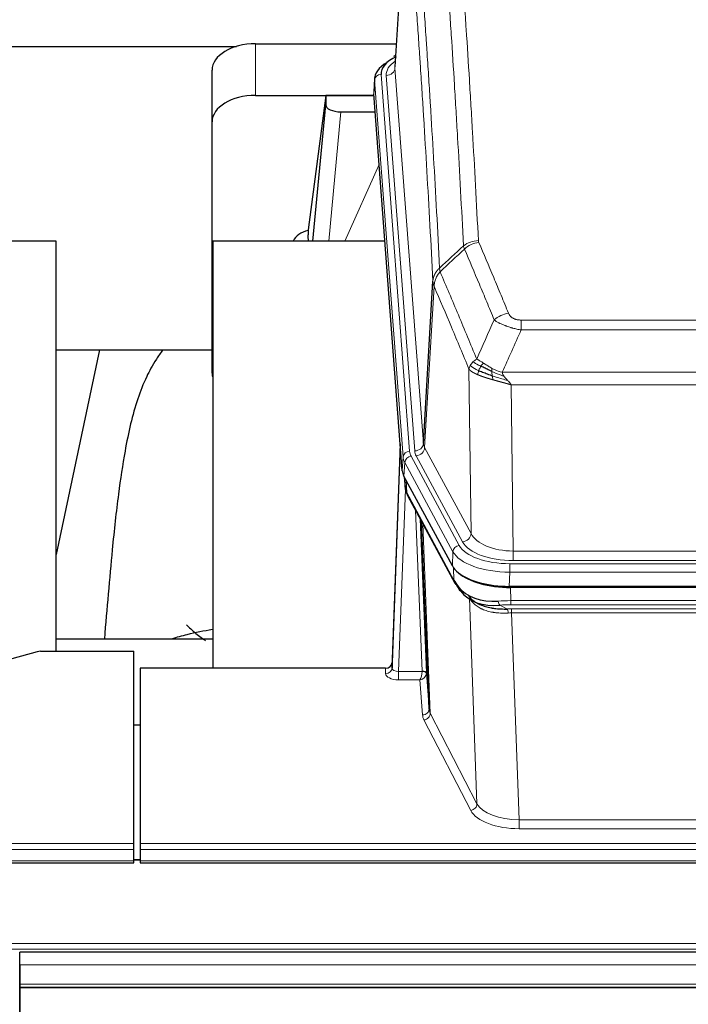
# Model space of a CAD drawing. Header units: inches. Extents: x 0 to 23760, y -13 to 16800.
# Tile 258 of 270: x 19330 to 19638, y 13666 to 14119. Entities that reach past the tile are written whole.
import ezdxf

# ---------------------------------------------------------------- set-up
doc = ezdxf.new("R2010")
doc.units = ezdxf.units.IN
doc.layers.add('1', color=7, linetype='Continuous', true_color=0xffffff)

msp = doc.modelspace()

# ---------------------------------------------------------------- linework, layer by layer
at = {"layer": '1', "color": 2, "linetype": 'Continuous', "lineweight": 25}
for p, q in [((19508.382, 14185.9), (19502.998, 14097.061)), ((19263.899, 14106.456), (19430.083, 14106.456)), ((19438.819, 14107.66), (19503.64, 14107.66)), ((19503.309, 14102.204), (19502.366, 14101.768)), ((19418.819, 14071.684), (19418.819, 14095.486)), ((19493.619, 14091.71), (19493.238, 14085.428)), ((19438.819, 14083.858), (19493.304, 14083.858)), ((19471.13, 14083.768), (19463.082, 14021.983)), ((19493.312, 14083.768), (19471.13, 14083.768)), ((19471.13, 14083.768), (19471.13, 14079.537)), ((19506.362, 13911.191), (19493.244, 14084.645)), ((19465.219, 14016.881), (19471.13, 14079.537)), ((19478.103, 14076.317), (19493.874, 14076.317)), ((19418.819, 13956.03), (19418.819, 14071.684)), ((19463.081, 14021.976), (19463.082, 14021.983)), ((19463.081, 14021.976), (19463.081, 14019.791)), ((19347.106, 14016.88), (19269.163, 14016.88)), ((19347.106, 13828.079), (19347.106, 14016.88)), ((19419.106, 14016.88), (19419.106, 13820.313)), ((19498.375, 14016.88), (19419.106, 14016.88)), ((19516.069, 13923.713), (19520.445, 13998.389)), ((19347.061, 13966.802), (19418.806, 13966.802)), ((19366.949, 13966.799), (19347.106, 13872.643)), ((19505.425, 13923.572), (19501.667, 13822.934)), ((19501.657, 13820.397), (19505.345, 13919.179)), ((19529.401, 13867.399), (19507.146, 13908.614)), ((19507.274, 13908.377), (19507.637, 13903.575)), ((19507.631, 13903.688), (19507.46, 13908.032)), ((19507.631, 13903.688), (19507.637, 13903.575)), ((19508.775, 13899.779), (19530.522, 13859.504)), ((19518.682, 13801.568), (19515.254, 13887.779)), ((19771.969, 13857.961), (19555.563, 13857.961)), ((19771.378, 13857.479), (19556.154, 13857.479)), ((19538.663, 13851.327), (19541.407, 13849.941)), ((19419.104, 13833.652), (19347.107, 13833.652)), ((19339.809, 13828.079), (19382.766, 13828.079)), ((19382.766, 13739.677), (19382.766, 13828.079)), ((19338.31, 13827.884), (19322.145, 13823.353)), ((19385.766, 13820.312), (19385.766, 13739.677)), ((19498.669, 13820.312), (19385.766, 13820.312)), ((19501.667, 13822.934), (19501.657, 13820.397)), ((19517.453, 13818.186), (19518.682, 13801.568)), ((19385.766, 13794.114), (19382.766, 13794.114)), ((19382.766, 13736.943), (19382.766, 13739.677)), ((19385.766, 13739.677), (19385.766, 13736.943)), ((19382.766, 13731.695), (19382.766, 13736.943)), ((19385.766, 13736.943), (19385.766, 13731.695)), ((18825.766, 13730.68), (19382.766, 13730.68)), ((19385.709, 13732.186), (19382.688, 13732.186)), ((19382.766, 13730.68), (19382.766, 13731.695)), ((19385.766, 13731.695), (19385.766, 13730.68)), ((19385.766, 13730.68), (19942.766, 13730.68)), ((20705.266, 13689.706), (19330.266, 13689.706)), ((19330.266, 13672.723), (19330.266, 13689.706)), ((19330.266, 13683.785), (19330.266, 13674.879)), ((19330.266, 13674.879), (19330.266, 13673.563)), ((19330.266, 13673.563), (19330.266, 13673.407)), ((19330.266, 13673.407), (19330.266, 13673.295)), ((19330.266, 13673.295), (19330.266, 13624.451)), ((19330.266, 13666.49), (19330.266, 13672.723)), ((19330.266, 13645.566), (19330.266, 13666.49))]:
    msp.add_line(p, q, dxfattribs=at)
at = {"layer": '1', "color": 110, "linetype": 'Continuous', "lineweight": 13}
for p, q in [((19508.25, 14183.075), (19503.002, 14096.486)), ((19438.819, 14083.858), (19438.819, 14107.66)), ((19503.002, 14096.486), (19516.069, 13923.713)), ((19493.624, 14090.924), (19493.244, 14084.645)), ((19506.735, 13917.564), (19493.624, 14090.924)), ((19496.618, 14093.494), (19509.729, 13920.134)), ((19499.01, 14093.059), (19512.076, 13920.286)), ((19478.103, 14076.317), (19472.496, 14016.881)), ((19479.908, 14016.881), (19495.705, 14052.104)), ((19521.001, 13996.055), (19516.65, 13921.803)), ((19561.095, 13980.508), (19766.437, 13980.508)), ((19561.095, 13975.945), (19561.095, 13980.508)), ((19766.437, 13975.945), (19561.095, 13975.945)), ((19538.002, 13882.26), (19537.044, 13957.911)), ((19552.363, 13956.465), (19775.169, 13956.465)), ((19771.056, 13950.721), (19556.476, 13950.721)), ((19556.476, 13950.721), (19557.444, 13874.225)), ((19516.65, 13921.803), (19538.002, 13882.26)), ((19506.362, 13911.191), (19506.735, 13917.564)), ((19507.52, 13914.986), (19507.146, 13908.614)), ((19529.694, 13873.921), (19507.52, 13914.986)), ((19510.427, 13917.843), (19532.601, 13876.777)), ((19534.126, 13878.452), (19512.774, 13917.995)), ((19507.276, 13908.372), (19507.631, 13903.688)), ((19508.197, 13906.667), (19508.416, 13901.109)), ((19507.78, 13902.717), (19504.649, 13818.865)), ((19508.416, 13901.109), (19530.163, 13860.834)), ((19515.455, 13818.952), (19512.433, 13893.004)), ((19514.56, 13889.064), (19517.453, 13818.186)), ((19515.8, 13886.769), (19519.267, 13799.558)), ((19529.401, 13867.399), (19529.694, 13873.921)), ((19557.444, 13874.225), (19770.087, 13874.225)), ((19557.444, 13869.811), (19557.444, 13874.225)), ((19770.087, 13869.811), (19557.444, 13869.811)), ((19530.163, 13860.834), (19529.987, 13866.469)), ((19555.856, 13864.482), (19555.563, 13857.961)), ((19555.856, 13868.387), (19771.676, 13868.387)), ((19555.856, 13864.482), (19555.856, 13868.387)), ((19771.676, 13864.482), (19555.856, 13864.482)), ((19556.154, 13857.479), (19556.345, 13851.388)), ((19540.752, 13757.943), (19537.295, 13852.675)), ((19556.345, 13849.523), (19556.345, 13851.388)), ((19556.345, 13851.388), (19771.187, 13851.388)), ((19551.321, 13849.294), (19554.774, 13847.549)), ((19771.187, 13849.523), (19556.345, 13849.523)), ((19556.687, 13845.715), (19556.687, 13847.58)), ((19556.687, 13847.58), (19770.845, 13847.58)), ((19556.687, 13845.715), (19560.161, 13750.539)), ((19770.845, 13845.715), (19556.687, 13845.715)), ((19498.658, 13817.864), (19498.669, 13820.312)), ((19504.649, 13818.865), (19504.649, 13814.95)), ((19504.649, 13818.865), (19515.454, 13818.865)), ((19504.649, 13814.95), (19514.491, 13814.95)), ((19515.685, 13798.801), (19514.491, 13814.95)), ((19537.844, 13754.88), (19516.358, 13796.495)), ((19519.267, 13799.558), (19540.752, 13757.943)), ((19560.161, 13750.539), (19560.161, 13746.438)), ((19560.161, 13750.539), (19767.371, 13750.539)), ((19767.371, 13746.438), (19560.161, 13746.438)), ((18825.766, 13739.677), (19382.766, 13739.677)), ((19385.766, 13739.677), (19942.766, 13739.677)), ((18825.766, 13736.943), (19382.766, 13736.943)), ((19385.766, 13736.943), (19942.766, 13736.943)), ((18825.766, 13731.695), (19382.766, 13731.695)), ((19382.688, 13731.96), (19385.709, 13731.96)), ((19385.766, 13731.695), (19942.766, 13731.695)), ((15480.266, 13693.566), (20705.266, 13693.566)), ((15480.266, 13691.009), (20705.266, 13691.009)), ((19330.266, 13683.785), (20705.266, 13683.785)), ((19330.266, 13674.879), (20705.266, 13674.879)), ((19330.266, 13673.563), (20705.266, 13673.563)), ((19330.266, 13673.407), (20705.266, 13673.407)), ((19330.266, 13673.295), (20705.266, 13673.295))]:
    msp.add_line(p, q, dxfattribs=at)
at = {"layer": '1', "color": 2, "linetype": 'Continuous', "lineweight": 25}
for centre, major_axis, ratio, start_param, end_param in [((19438.819, 14095.486), (-20, 0), 0.608706, 4.712389, 6.2831853), ((19520.638, 14093.868), (-24.034, 0.016), 0.461198, 5.4992389, 6.318352), ((19503.624, 14099.044), (1.258, -2.724), 0.6272114, 2.6666598, 3.1415983), ((19520.638, 14091.207), (-27.03, 0.194), 0.4633579, 5.618257, 6.3212481), ((19438.819, 14071.684), (-20, 0), 0.608706, 4.712389, 6.2831853), ((19478.156, 14079.562), (7.027, 0.031), 0.4617281, 3.1395348, 4.7027345), ((19465.96, 14014.802), (10.208, 0), 0.7029015, 1.8567446, 2.8477011), ((19465.96, 13823.405), (-10.152, 515.142), 0.0020796, 5.097368, 5.1034719), ((19438.819, 13956.03), (-20, 0), 0.608706, 0, 0.1694742), ((19533.382, 13911.63), (27.037, 0.006), 0.4611335, 3.1763491, 3.3855005), ((19535.426, 13883.9), (-27.174, 22.247), 0.2659527, 0.2482941, 0.2802742), ((19534.275, 13913.176), (26.161, 11.46), 0.4493681, 3.0159633, 3.1613144), ((19512.129, 13902), (3.584, 1.776), 0.8816114, 2.7716102, 3.1419462), ((19555.621, 13870.445), (27.023, 0.034), 0.4619935, 3.3853572, 3.670307), ((19556.995, 13843.954), (-27.355, 20.182), 0.1876908, 0.3765826, 0.5974134), ((19555.621, 13870.445), (27.023, 0.034), 0.4619935, 3.670307, 4.7096668), ((19556.18, 13869.954), (27.01, 0.015), 0.4618579, 3.6271853, 4.7111791), ((19534.042, 13861.404), (3.52, 1.9), 0.8606628, 3.1415888, 3.5094104), ((19554.298, 13841.092), (-23.434, 19.972), 0.1471226, 0.3626514, 0.5834823), ((19535.819, 13858.722), (3.195, 2.407), 0.6715965, 2.6043549, 3.391291), ((19556.092, 13872.772), (25.329, 12.681), 0.6929209, 3.2824386, 4.1662755), ((19556.092, 13872.772), (23.359, 16.381), 0.7286412, 3.1732971, 4.057134), ((19533.919, 13851.232), (-3.388, -2.127), 0.8041825, 3.1410453, 3.3164277), ((19339.812, 13826.622), (-3, 0.002), 0.4856498, 4.7136997, 5.2369038), ((19498.669, 13823.025), (3, 0.002), 0.9042699, 4.7116987, 6.2488686)]:
    msp.add_ellipse(centre, major_axis=major_axis, ratio=ratio, start_param=start_param, end_param=end_param, dxfattribs=at)
at = {"layer": '1', "color": 110, "linetype": 'Continuous', "lineweight": 13}
for centre, major_axis, ratio, start_param, end_param in [((19523.029, 14093.433), (-24.034, 0.016), 0.461198, 5.6862399, 6.318352), ((19499.01, 14096.607), (3.989, 0.302), 0.8864705, 4.6454478, 6.1638843), ((19496.618, 14090.833), (2.991, 0.226), 0.8864705, 1.5038552, 3.0222916), ((19541.399, 14008.76), (-9.987, -0.512), 0.8285973, 4.6699673, 5.4273767), ((19541.586, 14007.968), (-9.188, -3.948), 0.8056434, 4.3791539, 5.1247913), ((19555.248, 13975.506), (-9.245, -3.812), 0.7933159, 4.3962573, 5.1392153), ((19512.076, 13923.834), (3.989, 0.302), 0.8864705, 4.6454478, 6.1638843), ((19536.095, 13924.224), (20.038, 0.241), 0.4621297, 3.1708089, 3.3799603), ((19505.345, 13917.026), (0.214, 6.443), 0.0117452, 0.5090713, 1.2305416), ((19508.343, 13919.088), (2.998, -0.112), 0.4302668, 3.1576572, 3.7226285), ((19509.729, 13917.473), (2.991, 0.226), 0.8864705, 1.5038552, 3.0222916), ((19533.747, 13920.524), (24.033, 0.005), 0.4611335, 3.1763491, 3.3855005), ((19536.095, 13920.676), (24.033, 0.005), 0.4611335, 3.1763491, 3.3855005), ((19512.774, 13921.543), (3.52, 1.9), 0.8606628, 4.2773553, 5.7957917), ((19533.747, 13917.863), (-27.028, 0.171), 0.4605352, 0.0378207, 0.2469722), ((19510.427, 13915.181), (2.64, 1.425), 0.8606628, 1.1357626, 2.6541991), ((19535.425, 13883.9), (-27.538, 20.422), 0.1820486, 0.3394759, 0.3714562), ((19512.295, 13901.679), (3.52, 1.9), 0.8606628, 2.7414655, 3.1415888), ((19534.126, 13882), (3.52, 1.9), 0.8606628, 4.2773553, 5.7957917), ((19557.365, 13881.284), (-24.002, 0.049), 0.477994, 0.2537759, 1.5750883), ((19557.365, 13884.832), (-20.002, 0.126), 0.5302672, 0.2567917, 1.5781041), ((19532.601, 13874.116), (2.64, 1.425), 0.8606628, 1.1357626, 2.6541991), ((19555.907, 13876.824), (-27.018, 0.111), 0.4567867, 0.246464, 1.5707737), ((19555.907, 13879.485), (24.02, 0.03), 0.4619935, 3.3853572, 4.7096668), ((19534.042, 13861.404), (3.52, 1.9), 0.8606628, 2.7414655, 3.1415888), ((19557.482, 13833.787), (-20.65, 20.761), 0.1023506, 0.337704, 0.4127219), ((19533.919, 13851.232), (-3.388, -2.127), 0.8041825, 2.6901591, 3.0128026), ((19556.995, 13843.954), (-27.015, 0.091), 0.2751837, 4.7373543, 4.9581852), ((19551.321, 13853.13), (-0.368, 3.983), 0.2964475, 2.0527062, 2.8396422), ((19556.995, 13840.119), (-23.017, 0.318), 0.4083138, 4.7462544, 4.9670852), ((19557.477, 13837.768), (-24.025, 0.387), 0.4081205, 4.7518285, 4.8316761), ((19554.774, 13843.714), (0.131, -3.998), 0.1099517, 2.0830946, 2.8518059), ((19557.477, 13833.933), (-20.023, 0.877), 0.5868265, 4.777515, 4.8573626), ((19498.658, 13820.488), (-3, 0.013), 0.8746179, 1.5745081, 3.1116779), ((19504.662, 13820.488), (3.004, 0.138), 0.5390598, 3.1127167, 4.683513), ((19514.456, 13818.92), (-1.001, 0.011), 0.9036679, 3.0924533, 3.1882188), ((19515.455, 13818.091), (1.998, 0.082), 0.4302193, 0.0160628, 1.553239), ((19504.662, 13817.864), (6.003, 0.008), 0.4854373, 3.1388974, 4.7096937), ((19514.491, 13817.574), (0.506, 2.997), 0.2740591, 3.694004, 5.2037138), ((19514.491, 13817.574), (2.669, 1.608), 0.8008031, 4.262859, 5.7725688), ((19515.454, 13818.004), (1.996, -0.13), 0.4297663, 0.0674602, 1.5988341), ((19514.456, 13818.059), (2.996, 0.15), 0.8842155, 6.1784611, 6.2742265), ((19515.685, 13801.425), (-2.992, -0.221), 0.8740585, 1.5062672, 3.1117425), ((19538.684, 13801.823), (-20.016, 0.121), 0.4848834, 0.0387668, 0.248091), ((19538.684, 13799.199), (-23.014, 0.002), 0.4845187, 0.0358431, 0.2451673), ((19516.358, 13799.118), (-2.666, -1.376), 0.8484453, 1.1579292, 2.76165), ((19537.844, 13757.504), (-2.666, -1.376), 0.8484453, 1.1579292, 2.76165), ((19560.167, 13760.213), (-20.013, 0.104), 0.483363, 0.2476114, 1.5729934), ((19560.167, 13757.589), (23.012, 0.004), 0.4845836, 3.3866449, 4.7120269)]:
    msp.add_ellipse(centre, major_axis=major_axis, ratio=ratio, start_param=start_param, end_param=end_param, dxfattribs=at)
for points, knots in [([(19529.44, 14199.701), (19529.998, 14193.081), (19531.099, 14179.591), (19532.706, 14158.606), (19533.748, 14144.117), (19534.519, 14133.063), (19534.902, 14127.488), (19535.28, 14121.844), (19535.531, 14118.066), (19535.656, 14116.168), (19536.28, 14106.644), (19536.771, 14098.902), (19537.497, 14087.107), (19537.736, 14083.146), (19538.212, 14075.163), (19538.448, 14071.142), (19539.15, 14058.989), (19540.071, 14042.547), (19540.961, 14025.628), (19541.399, 14017.049)], [0, 0, 0, 0, 0.125, 0.25, 0.375, 0.375, 0.4375, 0.46875, 0.46875, 0.5, 0.5, 0.625, 0.625, 0.6875, 0.6875, 0.75, 0.75, 0.875, 1, 1, 1, 1]), ([(19534.531, 14014.673), (19534.093, 14023.242), (19533.202, 14040.14), (19532.28, 14056.563), (19531.577, 14068.702), (19531.34, 14072.718), (19530.864, 14080.691), (19530.624, 14084.648), (19529.898, 14096.43), (19529.406, 14104.162), (19528.781, 14113.676), (19528.656, 14115.57), (19528.404, 14119.345), (19528.026, 14124.982), (19527.642, 14130.55), (19526.871, 14141.592), (19525.827, 14156.064), (19524.217, 14177.024), (19523.115, 14190.499), (19522.557, 14197.111)], [0, 0, 0, 0, 0.125, 0.25, 0.25, 0.3125, 0.3125, 0.375, 0.375, 0.5, 0.5, 0.53125, 0.53125, 0.5625, 0.625, 0.625, 0.75, 0.875, 1, 1, 1, 1]), ([(19511.305, 14189.691), (19511.877, 14183), (19513.004, 14169.357), (19514.65, 14148.116), (19515.716, 14133.437), (19516.504, 14122.233), (19516.896, 14116.583), (19517.347, 14109.906), (19517.54, 14107.026), (19517.668, 14105.102), (19517.731, 14104.138), (19518.05, 14099.308), (19518.43, 14093.465), (19518.868, 14086.564), (19519.054, 14083.589), (19519.178, 14081.602), (19519.24, 14080.607), (19519.797, 14071.629), (19520.769, 14055.421), (19522.18, 14030.369), (19523.088, 14013.173), (19523.535, 14004.451)], [0, 0, 0, 0, 0.125, 0.25, 0.375, 0.375, 0.4375, 0.46875, 0.484375, 0.484375, 0.5, 0.5, 0.5625, 0.59375, 0.609375, 0.609375, 0.625, 0.625, 0.75, 0.875, 1, 1, 1, 1]), ([(19520.445, 13998.389), (19520, 14007.083), (19519.095, 14024.225), (19517.688, 14049.199), (19516.718, 14065.357), (19516.163, 14074.308), (19516.101, 14075.3), (19515.977, 14077.281), (19515.791, 14080.247), (19515.355, 14087.127), (19514.976, 14092.952), (19514.658, 14097.768), (19514.595, 14098.729), (19514.467, 14100.647), (19514.275, 14103.518), (19513.825, 14110.176), (19513.435, 14115.81), (19512.648, 14126.98), (19511.585, 14141.617), (19509.944, 14162.798), (19508.82, 14176.402), (19508.25, 14183.075)], [0, 0, 0, 0, 0.125, 0.25, 0.375, 0.375, 0.390625, 0.390625, 0.40625, 0.4375, 0.5, 0.5, 0.515625, 0.515625, 0.53125, 0.5625, 0.625, 0.625, 0.75, 0.875, 1, 1, 1, 1]), ([(19541.586, 14016.254), (19541.53, 14016.385), (19541.487, 14016.517), (19541.425, 14016.782), (19541.406, 14016.915), (19541.399, 14017.049)], [0, 0, 0, 0, 0.5, 0.5, 1, 1, 1, 1]), ([(19541.586, 14016.254), (19543.872, 14010.914), (19546.153, 14005.527), (19549.568, 13997.379), (19550.706, 13994.651), (19552.978, 13989.174), (19554.114, 13986.424), (19555.248, 13983.662)], [0, 0, 0, 0, 0.5, 0.5, 0.75, 0.75, 1, 1, 1, 1]), ([(19548.668, 13980.605), (19547.532, 13983.363), (19546.396, 13986.111), (19544.12, 13991.584), (19542.982, 13994.309), (19539.562, 14002.45), (19537.278, 14007.831), (19534.99, 14013.168)], [0, 0, 0, 0, 0.25, 0.25, 0.5, 0.5, 1, 1, 1, 1]), ([(19520.445, 13998.389), (19520.446, 13998.404), (19520.448, 13998.434), (19520.451, 13998.479), (19520.454, 13998.524), (19520.458, 13998.568), (19520.462, 13998.613), (19520.466, 13998.658), (19520.47, 13998.703), (19520.475, 13998.747), (19520.479, 13998.792), (19520.485, 13998.837), (19520.49, 13998.882), (19520.495, 13998.926), (19520.501, 13998.971), (19520.507, 13999.016), (19520.514, 13999.06), (19520.52, 13999.105), (19520.527, 13999.149), (19520.534, 13999.194), (19520.542, 13999.238), (19520.549, 13999.283), (19520.557, 13999.327), (19520.565, 13999.372), (19520.574, 13999.416), (19520.582, 13999.46), (19520.591, 13999.505), (19520.6, 13999.549), (19520.61, 13999.593), (19520.619, 13999.637), (19520.629, 13999.681), (19520.639, 13999.725), (19520.65, 13999.769), (19520.66, 13999.814), (19520.671, 13999.857), (19520.682, 13999.901), (19520.694, 13999.945), (19520.705, 13999.989), (19520.717, 14000.033), (19520.729, 14000.077), (19520.742, 14000.12), (19520.754, 14000.164), (19520.767, 14000.208), (19520.78, 14000.251), (19520.794, 14000.295), (19520.807, 14000.338), (19520.821, 14000.381), (19520.835, 14000.425), (19520.849, 14000.468), (19520.864, 14000.511), (19520.879, 14000.554), (19520.894, 14000.597), (19520.909, 14000.64), (19520.925, 14000.683), (19520.941, 14000.726), (19520.957, 14000.769), (19520.973, 14000.812), (19520.989, 14000.854), (19521.006, 14000.897), (19521.023, 14000.94), (19521.04, 14000.982), (19521.058, 14001.024), (19521.076, 14001.067), (19521.093, 14001.109), (19521.112, 14001.151), (19521.13, 14001.193), (19521.149, 14001.235), (19521.168, 14001.277), (19521.187, 14001.319), (19521.206, 14001.361), (19521.226, 14001.403), (19521.246, 14001.444), (19521.266, 14001.486), (19521.286, 14001.527), (19521.307, 14001.569), (19521.327, 14001.61), (19521.354, 14001.663), (19521.388, 14001.728), (19521.429, 14001.805), (19521.471, 14001.882), (19521.513, 14001.958), (19521.556, 14002.034), (19521.6, 14002.109), (19521.645, 14002.184), (19521.691, 14002.259), (19521.737, 14002.334), (19521.784, 14002.408), (19521.832, 14002.482), (19521.881, 14002.556), (19521.93, 14002.629), (19521.98, 14002.702), (19522.031, 14002.774), (19522.083, 14002.846), (19522.136, 14002.918), (19522.189, 14002.989), (19522.243, 14003.06), (19522.297, 14003.131), (19522.353, 14003.201), (19522.409, 14003.271), (19522.465, 14003.34), (19522.523, 14003.409), (19522.581, 14003.478), (19522.64, 14003.546), (19522.7, 14003.613), (19522.76, 14003.681), (19522.821, 14003.747), (19522.882, 14003.814), (19522.945, 14003.88), (19523.008, 14003.945), (19523.071, 14004.01), (19523.136, 14004.074), (19523.2, 14004.138), (19523.266, 14004.202), (19523.332, 14004.265), (19523.399, 14004.327), (19523.466, 14004.389), (19523.512, 14004.43), (19523.535, 14004.451)], [0, 0, 0, 0, 0.0066687, 0.0133374, 0.0200061, 0.0266746, 0.0333432, 0.0400116, 0.0466801, 0.0533484, 0.0600168, 0.066685, 0.0733532, 0.0800214, 0.0866895, 0.0933575, 0.1000255, 0.1066935, 0.1133614, 0.1200292, 0.126697, 0.1333647, 0.1400324, 0.1467001, 0.1533676, 0.1600352, 0.1667026, 0.1733701, 0.1800374, 0.1867047, 0.193372, 0.2000392, 0.2067064, 0.2133735, 0.2200405, 0.2267075, 0.2333745, 0.2400414, 0.2467082, 0.253375, 0.2600418, 0.2667085, 0.2733751, 0.2800417, 0.2867082, 0.2933747, 0.3000412, 0.3067075, 0.3133739, 0.3200401, 0.3267064, 0.3333725, 0.3400387, 0.3467047, 0.3533708, 0.3600367, 0.3667026, 0.3733685, 0.3800343, 0.3867001, 0.3933658, 0.4000315, 0.4066971, 0.4133626, 0.4200281, 0.4266936, 0.433359, 0.4400243, 0.4466896, 0.4533549, 0.4600201, 0.4666852, 0.4733503, 0.4800154, 0.4866804, 0.4933453, 0.5000102, 0.5125098, 0.5250093, 0.5375088, 0.5500082, 0.5625077, 0.5750071, 0.5875066, 0.600006, 0.6125054, 0.6250049, 0.6375043, 0.6500037, 0.6625032, 0.6750026, 0.6875021, 0.7000016, 0.7125011, 0.7250006, 0.7375001, 0.7499997, 0.7624993, 0.7749989, 0.7874985, 0.7999982, 0.812498, 0.8249977, 0.8374975, 0.8499974, 0.8624973, 0.8749972, 0.8874972, 0.8999973, 0.9124974, 0.9249976, 0.9374978, 0.9499981, 0.9624985, 0.9749989, 0.9874994, 1, 1, 1, 1]), ([(19521.001, 13996.055), (19521.023, 13996.639), (19521.1, 13997.226), (19521.364, 13998.393), (19521.55, 13998.972), (19522.021, 14000.103), (19522.307, 14000.656), (19522.965, 14001.72), (19523.338, 14002.231), (19523.747, 14002.714)], [0, 0, 0, 0, 0.25, 0.25, 0.5, 0.5, 0.75, 0.75, 1, 1, 1, 1]), ([(19523.747, 14002.714), (19523.672, 14003.008), (19523.629, 14003.31), (19523.571, 14003.9), (19523.555, 14004.187), (19523.535, 14004.451)], [0, 0, 0, 0, 0.5, 0.5, 1, 1, 1, 1]), ([(19523.747, 14002.714), (19526.569, 13996.158), (19529.384, 13989.534), (19533.598, 13979.495), (19535.001, 13976.131), (19537.803, 13969.369), (19539.203, 13965.972), (19540.6, 13962.557)], [0, 0, 0, 0, 0.5, 0.5, 0.75, 0.75, 1, 1, 1, 1]), ([(19521.001, 13996.055), (19520.996, 13996.068), (19520.986, 13996.093), (19520.971, 13996.131), (19520.956, 13996.17), (19520.941, 13996.21), (19520.925, 13996.25), (19520.91, 13996.29), (19520.895, 13996.332), (19520.879, 13996.373), (19520.864, 13996.416), (19520.848, 13996.459), (19520.833, 13996.503), (19520.818, 13996.547), (19520.802, 13996.592), (19520.787, 13996.638), (19520.772, 13996.684), (19520.757, 13996.731), (19520.742, 13996.778), (19520.727, 13996.826), (19520.713, 13996.875), (19520.698, 13996.925), (19520.684, 13996.975), (19520.67, 13997.025), (19520.656, 13997.076), (19520.643, 13997.128), (19520.629, 13997.181), (19520.609, 13997.265), (19520.583, 13997.377), (19520.554, 13997.514), (19520.531, 13997.641), (19520.511, 13997.759), (19520.495, 13997.866), (19520.483, 13997.963), (19520.473, 13998.05), (19520.465, 13998.127), (19520.459, 13998.194), (19520.454, 13998.251), (19520.451, 13998.298), (19520.448, 13998.335), (19520.447, 13998.362), (19520.446, 13998.379), (19520.445, 13998.387), (19520.445, 13998.389)], [0, 0, 0, 0, 0.0155037, 0.0313049, 0.0474035, 0.0637997, 0.0804935, 0.097485, 0.1147743, 0.1323613, 0.1502462, 0.1684289, 0.1869096, 0.2056883, 0.224765, 0.2441397, 0.2638126, 0.2837835, 0.3040527, 0.32462, 0.3454856, 0.3666494, 0.3881116, 0.409872, 0.4319308, 0.454288, 0.4769435, 0.4998975, 0.5635611, 0.6228928, 0.6778927, 0.7285606, 0.7748966, 0.8169007, 0.8545729, 0.8879131, 0.9169214, 0.9415977, 0.9619421, 0.9779545, 0.989635, 0.9969835, 1, 1, 1, 1]), ([(19537.044, 13957.911), (19535.713, 13961.152), (19534.381, 13964.377), (19531.713, 13970.797), (19530.378, 13973.991), (19526.367, 13983.528), (19523.687, 13989.823), (19521.001, 13996.055)], [0, 0, 0, 0, 0.25, 0.25, 0.5, 0.5, 1, 1, 1, 1]), ([(19561.095, 13980.508), (19560.912, 13980.508), (19560.73, 13980.513), (19560.366, 13980.531), (19560.186, 13980.545), (19559.831, 13980.584), (19559.655, 13980.608), (19559.308, 13980.666), (19559.137, 13980.701), (19558.927, 13980.751), (19558.884, 13980.761), (19558.801, 13980.782), (19558.676, 13980.815), (19558.555, 13980.851), (19558.316, 13980.926), (19558.008, 13981.035), (19557.721, 13981.162), (19557.548, 13981.247), (19557.514, 13981.264), (19557.446, 13981.299), (19557.412, 13981.317), (19557.312, 13981.371), (19557.247, 13981.408), (19557.058, 13981.522), (19556.938, 13981.6), (19556.712, 13981.763), (19556.604, 13981.846), (19556.402, 13982.019), (19556.306, 13982.108), (19556.193, 13982.222), (19556.171, 13982.245), (19556.127, 13982.291), (19556.105, 13982.315), (19556.042, 13982.384), (19556.001, 13982.431), (19555.882, 13982.573), (19555.808, 13982.669), (19555.671, 13982.862), (19555.608, 13982.96), (19555.431, 13983.256), (19555.332, 13983.458), (19555.248, 13983.662)], [0, 0, 0, 0, 0.0625, 0.0625, 0.125, 0.125, 0.1875, 0.1875, 0.25, 0.25, 0.265625, 0.265625, 0.28125, 0.3125, 0.3125, 0.375, 0.4375, 0.4375, 0.453125, 0.453125, 0.46875, 0.46875, 0.5, 0.5, 0.5625, 0.5625, 0.625, 0.625, 0.6875, 0.6875, 0.703125, 0.703125, 0.71875, 0.71875, 0.75, 0.75, 0.8125, 0.8125, 0.875, 0.875, 1, 1, 1, 1]), ([(19561.095, 13975.945), (19560.76, 13976.005), (19560.427, 13976.069), (19559.764, 13976.202), (19559.435, 13976.272), (19558.46, 13976.489), (19557.822, 13976.645), (19557.119, 13976.834), (19557.041, 13976.855), (19556.886, 13976.898), (19556.808, 13976.919), (19556.577, 13976.984), (19556.424, 13977.028), (19555.969, 13977.162), (19555.374, 13977.345), (19554.802, 13977.536), (19554.38, 13977.683), (19554.172, 13977.758), (19553.966, 13977.833), (19553.83, 13977.884), (19553.762, 13977.91), (19553.157, 13978.14), (19552.649, 13978.35), (19551.93, 13978.674), (19551.697, 13978.783), (19551.359, 13978.949), (19551.248, 13979.004), (19551.029, 13979.116), (19550.922, 13979.173), (19550.394, 13979.455), (19550.006, 13979.682), (19549.291, 13980.141), (19548.965, 13980.372), (19548.668, 13980.605)], [0, 0, 0, 0, 0.0625, 0.0625, 0.125, 0.125, 0.25, 0.25, 0.265625, 0.265625, 0.28125, 0.28125, 0.3125, 0.3125, 0.375, 0.4375, 0.4375, 0.46875, 0.484375, 0.484375, 0.5, 0.5, 0.625, 0.625, 0.6875, 0.6875, 0.71875, 0.71875, 0.75, 0.75, 0.875, 0.875, 1, 1, 1, 1]), ([(19537.044, 13957.911), (19537.101, 13958.196), (19537.183, 13958.484), (19537.397, 13959.057), (19537.528, 13959.342), (19537.683, 13959.624)], [0, 0, 0, 0, 0.5, 0.5, 1, 1, 1, 1]), ([(19537.683, 13959.624), (19537.839, 13959.899), (19538.019, 13960.171), (19538.424, 13960.702), (19538.648, 13960.961), (19538.893, 13961.212)], [0, 0, 0, 0, 0.5, 0.5, 1, 1, 1, 1]), ([(19541.566, 13957.208), (19541.131, 13957.412), (19540.721, 13957.616), (19539.191, 13958.431), (19538.295, 13959.04), (19537.683, 13959.624)], [0, 0, 0, 0, 0.25, 0.25, 1, 1, 1, 1]), ([(19538.893, 13961.212), (19539.139, 13961.456), (19539.406, 13961.692), (19539.976, 13962.141), (19540.28, 13962.355), (19540.6, 13962.557)], [0, 0, 0, 0, 0.5, 0.5, 1, 1, 1, 1]), ([(19542.552, 13959.281), (19542.18, 13959.469), (19541.823, 13959.651), (19540.463, 13960.357), (19539.592, 13960.829), (19538.893, 13961.212)], [0, 0, 0, 0, 0.25, 0.25, 1, 1, 1, 1]), ([(19543.776, 13960.661), (19543.477, 13960.855), (19543.187, 13961.043), (19542.06, 13961.764), (19541.294, 13962.229), (19540.6, 13962.557)], [0, 0, 0, 0, 0.25, 0.25, 1, 1, 1, 1]), ([(19542.552, 13959.281), (19542.65, 13959.436), (19542.752, 13959.584), (19543.009, 13959.928), (19543.166, 13960.112), (19543.477, 13960.428), (19543.63, 13960.559), (19543.776, 13960.661)], [0, 0, 0, 0, 0.25, 0.25, 0.625, 0.625, 1, 1, 1, 1]), ([(19547.745, 13958.253), (19547.565, 13958.349), (19547.386, 13958.447), (19546.679, 13958.841), (19546.165, 13959.148), (19545.171, 13959.762), (19544.691, 13960.069), (19544.077, 13960.466), (19543.925, 13960.564), (19543.776, 13960.661)], [0, 0, 0, 0, 0.125, 0.125, 0.5, 0.5, 0.875, 0.875, 1, 1, 1, 1]), ([(19541.076, 13955.362), (19541.064, 13955.367), (19541.041, 13955.377), (19541.006, 13955.392), (19540.97, 13955.407), (19540.935, 13955.422), (19540.898, 13955.438), (19540.862, 13955.454), (19540.825, 13955.47), (19540.788, 13955.486), (19540.75, 13955.502), (19540.712, 13955.519), (19540.673, 13955.536), (19540.635, 13955.553), (19540.595, 13955.57), (19540.556, 13955.588), (19540.516, 13955.606), (19540.476, 13955.624), (19540.436, 13955.642), (19540.395, 13955.661), (19540.354, 13955.68), (19540.313, 13955.698), (19540.271, 13955.718), (19540.229, 13955.737), (19540.187, 13955.757), (19540.144, 13955.777), (19540.102, 13955.797), (19540.059, 13955.817), (19540.016, 13955.838), (19539.972, 13955.859), (19539.929, 13955.88), (19539.885, 13955.902), (19539.841, 13955.923), (19539.796, 13955.945), (19539.752, 13955.967), (19539.707, 13955.99), (19539.662, 13956.013), (19539.617, 13956.036), (19539.572, 13956.059), (19539.527, 13956.082), (19539.482, 13956.106), (19539.436, 13956.13), (19539.391, 13956.154), (19539.345, 13956.178), (19539.299, 13956.203), (19539.253, 13956.228), (19539.207, 13956.253), (19539.161, 13956.279), (19539.115, 13956.305), (19539.069, 13956.331), (19539.022, 13956.357), (19538.976, 13956.384), (19538.93, 13956.411), (19538.884, 13956.438), (19538.837, 13956.465), (19538.791, 13956.493), (19538.745, 13956.521), (19538.699, 13956.549), (19538.653, 13956.578), (19538.607, 13956.606), (19538.561, 13956.635), (19538.515, 13956.665), (19538.469, 13956.694), (19538.424, 13956.724), (19538.378, 13956.754), (19538.333, 13956.785), (19538.288, 13956.815), (19538.243, 13956.846), (19538.198, 13956.878), (19538.154, 13956.909), (19538.109, 13956.941), (19538.065, 13956.973), (19538.021, 13957.006), (19537.977, 13957.039), (19537.934, 13957.072), (19537.891, 13957.105), (19537.848, 13957.138), (19537.806, 13957.172), (19537.763, 13957.206), (19537.722, 13957.241), (19537.68, 13957.276), (19537.639, 13957.311), (19537.598, 13957.346), (19537.558, 13957.382), (19537.518, 13957.417), (19537.478, 13957.454), (19537.439, 13957.49), (19537.401, 13957.527), (19537.363, 13957.564), (19537.325, 13957.601), (19537.288, 13957.639), (19537.251, 13957.677), (19537.215, 13957.715), (19537.18, 13957.754), (19537.145, 13957.793), (19537.111, 13957.832), (19537.077, 13957.871), (19537.055, 13957.898), (19537.044, 13957.911)], [0, 0, 0, 0, 0.0060657, 0.012223, 0.0184718, 0.0248123, 0.0312443, 0.0377679, 0.0443831, 0.0510899, 0.0578883, 0.0647782, 0.0717598, 0.0788329, 0.0859977, 0.093254, 0.1006019, 0.1080414, 0.1155725, 0.1231952, 0.1309095, 0.1387154, 0.1466129, 0.1546019, 0.1626826, 0.1708549, 0.1791188, 0.1874742, 0.1959213, 0.20446, 0.2130903, 0.2218121, 0.2306256, 0.2395307, 0.2485274, 0.2576156, 0.2667955, 0.276067, 0.2854301, 0.2948848, 0.3044311, 0.314069, 0.3237985, 0.3336196, 0.3435324, 0.3535367, 0.3636326, 0.3738202, 0.3840993, 0.3944701, 0.4049324, 0.4154864, 0.426132, 0.4368691, 0.4476979, 0.4586183, 0.4696303, 0.480734, 0.4919292, 0.503216, 0.5145945, 0.5260645, 0.5376262, 0.5492795, 0.5610244, 0.5728609, 0.584789, 0.5968087, 0.60892, 0.621123, 0.6334175, 0.6458037, 0.6582815, 0.6708509, 0.6835119, 0.6962645, 0.7091087, 0.7220445, 0.735072, 0.748191, 0.7614017, 0.774704, 0.7880979, 0.8015834, 0.8151605, 0.8288293, 0.8425896, 0.8564416, 0.8703852, 0.8844204, 0.8985472, 0.9127656, 0.9270756, 0.9414773, 0.9559705, 0.9705554, 0.9852319, 1, 1, 1, 1]), ([(19541.076, 13955.362), (19541.111, 13955.543), (19541.154, 13955.748), (19541.259, 13956.194), (19541.322, 13956.435), (19541.448, 13956.857), (19541.504, 13957.031), (19541.566, 13957.208)], [0, 0, 0, 0, 0.375, 0.375, 0.75, 0.75, 1, 1, 1, 1]), ([(19548.078, 13953.031), (19548.056, 13953.037), (19548.012, 13953.049), (19547.947, 13953.068), (19547.881, 13953.087), (19547.815, 13953.106), (19547.748, 13953.125), (19547.682, 13953.144), (19547.616, 13953.163), (19547.55, 13953.182), (19547.483, 13953.201), (19547.417, 13953.22), (19547.351, 13953.239), (19547.284, 13953.258), (19547.218, 13953.277), (19547.151, 13953.297), (19547.084, 13953.316), (19547.018, 13953.336), (19546.951, 13953.355), (19546.884, 13953.375), (19546.817, 13953.394), (19546.75, 13953.414), (19546.684, 13953.434), (19546.617, 13953.453), (19546.55, 13953.473), (19546.483, 13953.493), (19546.416, 13953.513), (19546.349, 13953.533), (19546.282, 13953.553), (19546.215, 13953.573), (19546.148, 13953.593), (19546.081, 13953.613), (19546.013, 13953.634), (19545.946, 13953.654), (19545.879, 13953.674), (19545.812, 13953.695), (19545.745, 13953.715), (19545.678, 13953.736), (19545.611, 13953.756), (19545.544, 13953.777), (19545.477, 13953.798), (19545.41, 13953.819), (19545.342, 13953.839), (19545.275, 13953.86), (19545.208, 13953.881), (19545.141, 13953.902), (19545.074, 13953.923), (19545.007, 13953.945), (19544.94, 13953.966), (19544.874, 13953.987), (19544.807, 13954.008), (19544.74, 13954.03), (19544.673, 13954.051), (19544.606, 13954.073), (19544.539, 13954.094), (19544.473, 13954.116), (19544.406, 13954.138), (19544.339, 13954.16), (19544.273, 13954.182), (19544.206, 13954.203), (19544.14, 13954.225), (19544.074, 13954.247), (19544.007, 13954.27), (19543.941, 13954.292), (19543.875, 13954.314), (19543.809, 13954.336), (19543.743, 13954.359), (19543.677, 13954.381), (19543.611, 13954.404), (19543.545, 13954.426), (19543.479, 13954.449), (19543.414, 13954.472), (19543.348, 13954.494), (19543.283, 13954.517), (19543.217, 13954.54), (19543.152, 13954.563), (19543.087, 13954.586), (19543.022, 13954.609), (19542.957, 13954.633), (19542.892, 13954.656), (19542.828, 13954.679), (19542.763, 13954.703), (19542.699, 13954.726), (19542.634, 13954.75), (19542.57, 13954.773), (19542.506, 13954.797), (19542.442, 13954.821), (19542.378, 13954.845), (19542.315, 13954.869), (19542.251, 13954.893), (19542.188, 13954.917), (19542.124, 13954.941), (19542.061, 13954.965), (19541.998, 13954.989), (19541.936, 13955.014), (19541.873, 13955.038), (19541.811, 13955.063), (19541.748, 13955.087), (19541.686, 13955.112), (19541.624, 13955.137), (19541.563, 13955.161), (19541.501, 13955.186), (19541.44, 13955.211), (19541.378, 13955.236), (19541.318, 13955.261), (19541.257, 13955.287), (19541.196, 13955.312), (19541.136, 13955.337), (19541.096, 13955.354), (19541.076, 13955.362)], [0, 0, 0, 0, 0.0082024, 0.0164263, 0.0246716, 0.0329384, 0.0412265, 0.0495362, 0.0578672, 0.0662198, 0.0745938, 0.0829892, 0.0914062, 0.0998446, 0.1083045, 0.1167859, 0.1252887, 0.1338131, 0.1423589, 0.1509263, 0.1595151, 0.1681255, 0.1767574, 0.1854108, 0.1940858, 0.2027822, 0.2115002, 0.2202398, 0.2290008, 0.2377835, 0.2465876, 0.2554134, 0.2642606, 0.2731295, 0.2820199, 0.2909319, 0.2998654, 0.3088206, 0.3177973, 0.3267956, 0.3358154, 0.3448569, 0.35392, 0.3630047, 0.3721109, 0.3812388, 0.3903883, 0.3995594, 0.4087522, 0.4179665, 0.4272025, 0.4364601, 0.4457393, 0.4550402, 0.4643627, 0.4737069, 0.4830727, 0.4924601, 0.5018692, 0.5113, 0.5207524, 0.5302265, 0.5397222, 0.5492397, 0.5587788, 0.5683395, 0.577922, 0.5875261, 0.5971519, 0.6067994, 0.6164686, 0.6261595, 0.6358721, 0.6456064, 0.6553624, 0.6651401, 0.6749395, 0.6847606, 0.6946034, 0.704468, 0.7143542, 0.7242622, 0.734192, 0.7441434, 0.7541166, 0.7641115, 0.7741282, 0.7841666, 0.7942268, 0.8043087, 0.8144123, 0.8245377, 0.8346848, 0.8448538, 0.8550444, 0.8652568, 0.875491, 0.885747, 0.8960247, 0.9063242, 0.9166455, 0.9269886, 0.9373534, 0.9477401, 0.9581485, 0.9685787, 0.9790306, 0.9895044, 1, 1, 1, 1]), ([(19541.566, 13957.208), (19541.597, 13957.296), (19541.629, 13957.385), (19541.763, 13957.743), (19541.876, 13958.013), (19542.126, 13958.542), (19542.262, 13958.8), (19542.454, 13959.124), (19542.502, 13959.204), (19542.552, 13959.281)], [0, 0, 0, 0, 0.125, 0.125, 0.5, 0.5, 0.875, 0.875, 1, 1, 1, 1]), ([(19547.595, 13956.884), (19547.593, 13957.039), (19547.595, 13957.187), (19547.608, 13957.53), (19547.624, 13957.714), (19547.673, 13958.026), (19547.705, 13958.156), (19547.745, 13958.253)], [0, 0, 0, 0, 0.25, 0.25, 0.625, 0.625, 1, 1, 1, 1]), ([(19553.234, 13954.566), (19551.823, 13955.089), (19550.387, 13955.672), (19548.516, 13956.476), (19548.053, 13956.68), (19547.595, 13956.884)], [0, 0, 0, 0, 0.75, 0.75, 1, 1, 1, 1]), ([(19547.764, 13954.824), (19547.752, 13954.911), (19547.74, 13954.999), (19547.695, 13955.352), (19547.666, 13955.62), (19547.623, 13956.146), (19547.608, 13956.403), (19547.597, 13956.727), (19547.596, 13956.807), (19547.595, 13956.884)], [0, 0, 0, 0, 0.125, 0.125, 0.5, 0.5, 0.875, 0.875, 1, 1, 1, 1]), ([(19552.363, 13956.465), (19551.143, 13956.731), (19549.967, 13957.173), (19548.473, 13957.876), (19548.106, 13958.062), (19547.745, 13958.253)], [0, 0, 0, 0, 0.75, 0.75, 1, 1, 1, 1]), ([(19548.078, 13953.031), (19548.045, 13953.202), (19548.006, 13953.399), (19547.924, 13953.83), (19547.881, 13954.065), (19547.814, 13954.479), (19547.788, 13954.65), (19547.764, 13954.824)], [0, 0, 0, 0, 0.375, 0.375, 0.75, 0.75, 1, 1, 1, 1]), ([(19554.905, 13952.669), (19553.133, 13953.173), (19551.303, 13953.703), (19548.929, 13954.445), (19548.342, 13954.633), (19547.764, 13954.824)], [0, 0, 0, 0, 0.75, 0.75, 1, 1, 1, 1]), ([(19553.234, 13954.566), (19553.115, 13954.724), (19553.005, 13954.881), (19552.757, 13955.276), (19552.632, 13955.513), (19552.446, 13955.988), (19552.384, 13956.226), (19552.363, 13956.465)], [0, 0, 0, 0, 0.25, 0.25, 0.625, 0.625, 1, 1, 1, 1]), ([(19556.476, 13950.721), (19556.454, 13950.727), (19556.41, 13950.74), (19556.343, 13950.759), (19556.277, 13950.778), (19556.21, 13950.797), (19556.143, 13950.815), (19556.076, 13950.834), (19556.009, 13950.853), (19555.942, 13950.872), (19555.875, 13950.891), (19555.808, 13950.91), (19555.74, 13950.929), (19555.673, 13950.948), (19555.605, 13950.967), (19555.538, 13950.986), (19555.47, 13951.005), (19555.402, 13951.023), (19555.334, 13951.042), (19555.266, 13951.061), (19555.198, 13951.08), (19555.129, 13951.099), (19555.061, 13951.118), (19554.993, 13951.137), (19554.924, 13951.156), (19554.855, 13951.175), (19554.787, 13951.194), (19554.718, 13951.213), (19554.649, 13951.232), (19554.58, 13951.251), (19554.511, 13951.27), (19554.442, 13951.289), (19554.372, 13951.308), (19554.303, 13951.327), (19554.234, 13951.346), (19554.164, 13951.365), (19554.095, 13951.384), (19554.025, 13951.403), (19553.955, 13951.422), (19553.885, 13951.441), (19553.816, 13951.46), (19553.746, 13951.479), (19553.676, 13951.498), (19553.605, 13951.517), (19553.535, 13951.536), (19553.465, 13951.555), (19553.395, 13951.574), (19553.324, 13951.593), (19553.254, 13951.613), (19553.183, 13951.632), (19553.113, 13951.651), (19553.042, 13951.67), (19552.971, 13951.689), (19552.9, 13951.708), (19552.829, 13951.728), (19552.759, 13951.747), (19552.688, 13951.766), (19552.617, 13951.785), (19552.545, 13951.804), (19552.474, 13951.824), (19552.403, 13951.843), (19552.332, 13951.862), (19552.26, 13951.882), (19552.189, 13951.901), (19552.118, 13951.92), (19552.046, 13951.939), (19551.975, 13951.959), (19551.903, 13951.978), (19551.832, 13951.998), (19551.76, 13952.017), (19551.688, 13952.036), (19551.616, 13952.056), (19551.545, 13952.075), (19551.473, 13952.095), (19551.401, 13952.114), (19551.329, 13952.134), (19551.257, 13952.153), (19551.185, 13952.173), (19551.113, 13952.192), (19551.041, 13952.212), (19550.969, 13952.231), (19550.897, 13952.251), (19550.825, 13952.271), (19550.753, 13952.29), (19550.681, 13952.31), (19550.608, 13952.329), (19550.536, 13952.349), (19550.464, 13952.369), (19550.392, 13952.389), (19550.319, 13952.408), (19550.247, 13952.428), (19550.175, 13952.448), (19550.103, 13952.468), (19550.03, 13952.487), (19549.958, 13952.507), (19549.886, 13952.527), (19549.813, 13952.547), (19549.741, 13952.567), (19549.668, 13952.587), (19549.596, 13952.607), (19549.524, 13952.627), (19549.451, 13952.647), (19549.379, 13952.667), (19549.307, 13952.687), (19549.234, 13952.707), (19549.162, 13952.727), (19549.09, 13952.747), (19549.017, 13952.767), (19548.945, 13952.787), (19548.873, 13952.807), (19548.8, 13952.828), (19548.728, 13952.848), (19548.656, 13952.868), (19548.583, 13952.888), (19548.511, 13952.909), (19548.439, 13952.929), (19548.367, 13952.949), (19548.295, 13952.97), (19548.223, 13952.99), (19548.15, 13953.01), (19548.102, 13953.024), (19548.078, 13953.031)], [0, 0, 0, 0, 0.007775, 0.0155603, 0.0233558, 0.0311618, 0.038978, 0.0468046, 0.0546416, 0.0624889, 0.0703466, 0.0782147, 0.0860931, 0.093982, 0.1018813, 0.109791, 0.1177112, 0.1256417, 0.1335828, 0.1415343, 0.1494962, 0.1574687, 0.1654516, 0.173445, 0.1814489, 0.1894634, 0.1974883, 0.2055238, 0.2135699, 0.2216264, 0.2296936, 0.2377713, 0.2458596, 0.2539585, 0.2620679, 0.270188, 0.2783187, 0.28646, 0.2946119, 0.3027745, 0.3109477, 0.3191316, 0.3273261, 0.3355314, 0.3437472, 0.3519738, 0.3602111, 0.3684591, 0.3767178, 0.3849872, 0.3932673, 0.4015582, 0.4098598, 0.4181722, 0.4264954, 0.4348293, 0.443174, 0.4515295, 0.4598958, 0.4682728, 0.4766607, 0.4850594, 0.493469, 0.5018893, 0.5103206, 0.5187626, 0.5272155, 0.5356793, 0.544154, 0.5526395, 0.561136, 0.5696433, 0.5781615, 0.5866906, 0.5952307, 0.6037817, 0.6123436, 0.6209165, 0.6295003, 0.638095, 0.6467007, 0.6553174, 0.6639451, 0.6725838, 0.6812334, 0.6898941, 0.6985657, 0.7072484, 0.7159421, 0.7246468, 0.7333625, 0.7420893, 0.7508272, 0.759576, 0.768336, 0.777107, 0.7858891, 0.7946823, 0.8034866, 0.812302, 0.8211284, 0.829966, 0.8388147, 0.8476746, 0.8565455, 0.8654276, 0.8743209, 0.8832252, 0.8921408, 0.9010675, 0.9100054, 0.9189544, 0.9279147, 0.9368861, 0.9458688, 0.9548626, 0.9638676, 0.9728839, 0.9819114, 0.9909501, 1, 1, 1, 1]), ([(19554.905, 13952.669), (19554.831, 13952.749), (19554.757, 13952.828), (19554.461, 13953.146), (19554.239, 13953.384), (19553.812, 13953.858), (19553.607, 13954.094), (19553.354, 13954.409), (19553.293, 13954.488), (19553.234, 13954.566)], [0, 0, 0, 0, 0.125, 0.125, 0.5, 0.5, 0.875, 0.875, 1, 1, 1, 1]), ([(19556.476, 13950.721), (19556.323, 13950.97), (19556.147, 13951.216), (19555.764, 13951.705), (19555.557, 13951.948), (19555.199, 13952.35), (19555.053, 13952.51), (19554.905, 13952.669)], [0, 0, 0, 0, 0.375, 0.375, 0.75, 0.75, 1, 1, 1, 1]), ([(19555.093, 13845.686), (19554.604, 13845.666), (19554.12, 13845.653), (19553.161, 13845.644), (19552.685, 13845.648), (19551.743, 13845.674), (19551.276, 13845.696), (19550.351, 13845.76), (19549.892, 13845.803), (19549.211, 13845.882), (19548.985, 13845.911), (19548.647, 13845.959), (19548.535, 13845.976), (19548.312, 13846.01), (19548.201, 13846.028), (19547.65, 13846.121), (19547.218, 13846.206), (19546.375, 13846.397), (19545.551, 13846.609), (19544.765, 13846.864), (19543.998, 13847.14), (19543.625, 13847.289), (19543.215, 13847.469), (19543.17, 13847.489), (19543.08, 13847.53), (19543.035, 13847.55), (19542.9, 13847.612), (19542.634, 13847.738), (19542.377, 13847.869), (19541.872, 13848.136), (19541.549, 13848.323), (19540.933, 13848.713), (19540.639, 13848.917), (19540.078, 13849.338), (19539.812, 13849.557), (19539.434, 13849.895), (19539.312, 13850.01), (19539.133, 13850.185), (19539.075, 13850.243), (19538.96, 13850.362), (19538.903, 13850.421), (19538.625, 13850.719), (19538.42, 13850.962), (19538.042, 13851.455), (19537.87, 13851.705), (19537.714, 13851.957)], [0, 0, 0, 0, 0.0625, 0.0625, 0.125, 0.125, 0.1875, 0.1875, 0.25, 0.25, 0.28125, 0.28125, 0.296875, 0.296875, 0.3125, 0.3125, 0.375, 0.375, 0.4375, 0.5, 0.5, 0.5625, 0.5625, 0.5703125, 0.5703125, 0.578125, 0.578125, 0.59375, 0.625, 0.625, 0.6875, 0.6875, 0.75, 0.75, 0.8125, 0.8125, 0.84375, 0.84375, 0.859375, 0.859375, 0.875, 0.875, 0.9375, 0.9375, 1, 1, 1, 1])]:
    msp.add_open_spline(points, degree=3, knots=knots, dxfattribs=at)
for points in [[(19523.535, 14004.451), (19527.2, 14007.859), (19530.865, 14011.267), (19534.531, 14014.673)], [(19534.99, 14013.168), (19534.878, 14013.426), (19534.689, 14013.935), (19534.572, 14014.429), (19534.531, 14014.673)], [(19534.99, 14013.168), (19531.242, 14009.684), (19527.494, 14006.2), (19523.747, 14002.714)], [(19540.6, 13962.557), (19543.274, 13968.578), (19545.964, 13974.594), (19548.668, 13980.605)], [(19561.095, 13975.945), (19558.167, 13969.458), (19555.256, 13962.965), (19552.363, 13956.465)]]:
    msp.add_open_spline(points, degree=3, dxfattribs=at)
at = {"layer": '1', "color": 2, "linetype": 'Continuous', "lineweight": 25}
for points, knots in [([(19396.119, 13966.744), (19395.046, 13965.307), (19391.847, 13960.689), (19387.951, 13953.345), (19382.879, 13940.322), (19379.083, 13923.471), (19375.528, 13900.062), (19373.041, 13877.752), (19371.072, 13855.078), (19369.795, 13840.824), (19369.232, 13833.716)], [0, 0, 0, 0, 0.0311815, 0.102256, 0.2036886, 0.4272981, 0.5831533, 0.7568126, 0.8818694, 1, 1, 1, 1]), ([(19547.764, 13954.824), (19547.475, 13954.919), (19547.188, 13955.015), (19546.054, 13955.402), (19545.231, 13955.697), (19543.666, 13956.295), (19542.925, 13956.598), (19542.007, 13957.004), (19541.783, 13957.106), (19541.566, 13957.208)], [0, 0, 0, 0, 0.125, 0.125, 0.5, 0.5, 0.875, 0.875, 1, 1, 1, 1]), ([(19547.595, 13956.884), (19547.366, 13956.986), (19547.139, 13957.089), (19546.237, 13957.498), (19545.578, 13957.805), (19544.308, 13958.41), (19543.698, 13958.708), (19542.927, 13959.092), (19542.737, 13959.187), (19542.552, 13959.281)], [0, 0, 0, 0, 0.125, 0.125, 0.5, 0.5, 0.875, 0.875, 1, 1, 1, 1]), ([(19536.616, 13854.094), (19536.761, 13853.847), (19536.925, 13853.6), (19537.29, 13853.113), (19537.491, 13852.871), (19537.765, 13852.574), (19537.821, 13852.515), (19537.935, 13852.397), (19537.994, 13852.338), (19538.171, 13852.163), (19538.294, 13852.048), (19538.674, 13851.708), (19538.943, 13851.488), (19539.513, 13851.061), (19539.815, 13850.855), (19540.449, 13850.457), (19540.782, 13850.265), (19541.307, 13849.99), (19541.486, 13849.9), (19541.761, 13849.768), (19541.853, 13849.725), (19541.994, 13849.661), (19542.041, 13849.639), (19542.135, 13849.597), (19542.563, 13849.408), (19543.004, 13849.233), (19543.811, 13848.943), (19544.64, 13848.674), (19545.512, 13848.445), (19546.406, 13848.238), (19546.864, 13848.144), (19547.451, 13848.04), (19547.569, 13848.019), (19547.807, 13847.98), (19547.926, 13847.961), (19548.285, 13847.906), (19548.526, 13847.872), (19549.251, 13847.779), (19549.739, 13847.727), (19550.723, 13847.643), (19551.219, 13847.611), (19552.22, 13847.564), (19552.725, 13847.55), (19553.743, 13847.538), (19554.256, 13847.54), (19554.774, 13847.549)], [0, 0, 0, 0, 0.0625, 0.0625, 0.125, 0.125, 0.140625, 0.140625, 0.15625, 0.15625, 0.1875, 0.1875, 0.25, 0.25, 0.3125, 0.3125, 0.375, 0.375, 0.40625, 0.40625, 0.421875, 0.421875, 0.4296875, 0.4296875, 0.4375, 0.5, 0.5, 0.5625, 0.625, 0.625, 0.6875, 0.6875, 0.703125, 0.703125, 0.71875, 0.71875, 0.75, 0.75, 0.8125, 0.8125, 0.875, 0.875, 0.9375, 0.9375, 1, 1, 1, 1]), ([(19400.349, 13833.88), (19402.642, 13834.609), (19408.683, 13836.315), (19415.045, 13837.591), (19418.945, 13838.211)], [0, 0, 0, 0, 0.3916437, 1, 1, 1, 1]), ([(19407.035, 13840.207), (19407.307, 13839.943), (19408.336, 13838.963), (19410.169, 13837.317), (19411.781, 13835.99), (19413.423, 13834.695), (19414.258, 13834.065), (19415.349, 13833.278), (19415.589, 13833.107), (19415.831, 13832.937)], [0, 0, 0, 0, 0.0996158, 0.3740395, 0.6484632, 0.6484632, 0.9228869, 0.9228869, 1, 1, 1, 1])]:
    msp.add_open_spline(points, degree=3, knots=knots, dxfattribs=at)
msp.add_open_spline([(19508.544, 13900.224), (19508.654, 13900.002), (19508.775, 13899.779)], degree=2, dxfattribs=at)

doc.saveas('drawing.dxf')
